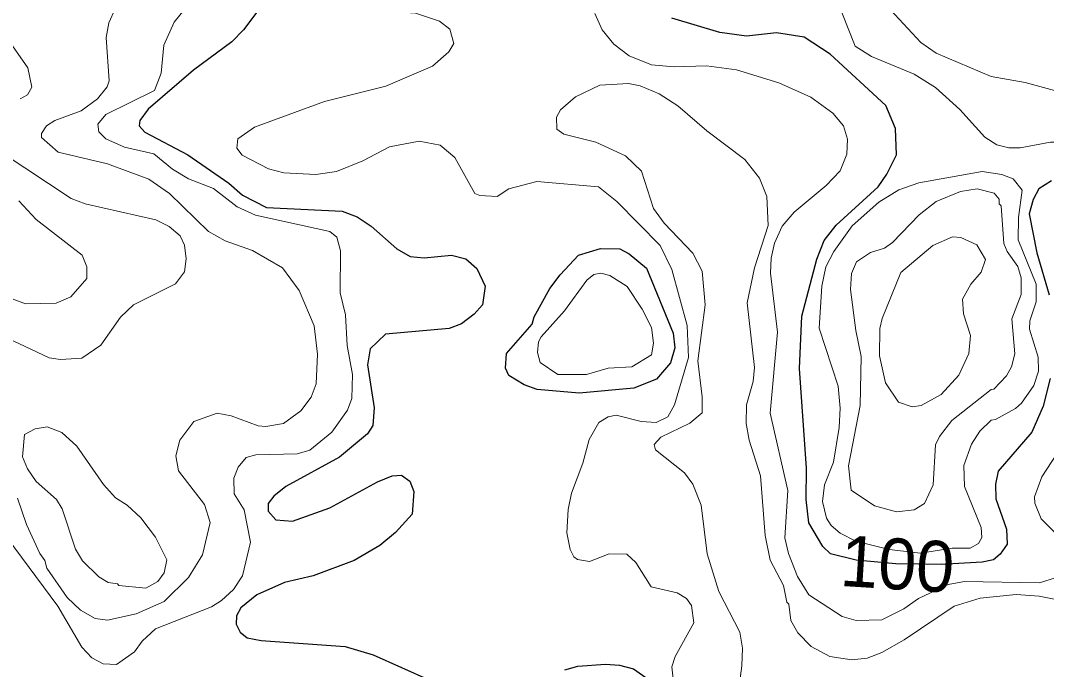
# Model space of a CAD drawing. Extents: x 673.6 to 698.9, y 7012 to 7040.1.
# Drawn here: x 694.448 to 696.06, y 7031.446 to 7032.466 of the extents above; entities that cross this region are included whole.
import ezdxf
from ezdxf.enums import TextEntityAlignment as Align

# ---------------------------------------------------------------- set-up
doc = ezdxf.new("R2010")
doc.units = 0
doc.header["$LTSCALE"] = 0.032
doc.layers.add('1', color=7, linetype='Continuous', lineweight=25)
doc.layers.add('2', color=7, linetype='Continuous', lineweight=13)
doc.layers.add('61', color=7, linetype='Continuous')

msp = doc.modelspace()

# ---------------------------------------------------------------- linework, layer by layer
at = {"layer": '1'}
for points in [[(694.838, 7032.5046), (694.7981, 7032.4509), (694.7797, 7032.4323), (694.7194, 7032.3874), (694.6483, 7032.3263), (694.6351, 7032.3082), (694.6343, 7032.3), (694.6428, 7032.29), (694.7108, 7032.2543), (694.7753, 7032.2099), (694.7968, 7032.1908), (694.8342, 7032.1716), (694.9531, 7032.1657), (694.9767, 7032.1568), (694.9989, 7032.1425), (695.0389, 7032.1069), (695.0602, 7032.0946), (695.0823, 7032.0928), (695.1249, 7032.0967), (695.1476, 7032.0909), (695.1649, 7032.076), (695.1778, 7032.0482), (695.1738, 7032.0188), (695.1608, 7032.0041), (695.1407, 7031.989), (695.1212, 7031.9815), (695.0214, 7031.9727), (694.9974, 7031.9496), (694.9932, 7031.9246), (695.0037, 7031.8568), (695.0014, 7031.8292), (694.9931, 7031.8158), (694.9492, 7031.7794), (694.8646, 7031.7333), (694.8456, 7031.7182), (694.8371, 7031.7064), (694.8371, 7031.6942), (694.8491, 7031.6805), (694.8752, 7031.6787), (694.9339, 7031.6997), (695.0087, 7031.7406), (695.0316, 7031.7497), (695.0465, 7031.7508), (695.0597, 7031.7415), (695.0658, 7031.7253), (695.063, 7031.6897)], [(695.6721, 7031.9184), (695.676, 7032.0011), (695.6992, 7032.0904), (695.7106, 7032.1198), (695.7297, 7032.1439), (695.7957, 7032.2044), (695.8096, 7032.2242), (695.8243, 7032.2544), (695.8229, 7032.296), (695.808, 7032.3321), (695.7204, 7032.4125), (695.6792, 7032.4394), (695.6361, 7032.446), (695.5888, 7032.4412), (695.5468, 7032.4468), (695.4714, 7032.4693)], [(696.0684, 7032.2135), (696.0482, 7032.201), (696.0392, 7032.184), (696.0332, 7032.1616), (696.0449, 7032.1005), (696.0646, 7032.0343)], [(695.7206, 7031.6272), (695.709, 7031.6391), (695.6865, 7031.6759), (695.6826, 7031.7129), (695.6833, 7031.7619), (695.6721, 7031.9184)], [(696.0663, 7031.9029), (696.0553, 7031.8592), (696.0374, 7031.8184), (695.9846, 7031.7574), (695.9801, 7031.7368), (695.9809, 7031.7139), (695.9973, 7031.6662), (695.9984, 7031.6425), (695.9874, 7031.6268), (695.977, 7031.618), (695.9591, 7031.6144), (695.8948, 7031.6103), (695.8236, 7031.6116), (695.7612, 7031.6174), (695.7206, 7031.6272)], [(695.063, 7031.6897), (695.0369, 7031.6607), (695.0123, 7031.6402), (694.9721, 7031.617), (694.9077, 7031.5928), (694.8624, 7031.582)], [(694.8624, 7031.582), (694.8193, 7031.5628), (694.7941, 7031.5426), (694.7869, 7031.5297), (694.7864, 7031.5167), (694.7927, 7031.5044), (694.8038, 7031.4952), (694.8259, 7031.4911), (694.9578, 7031.4819), (695.0017, 7031.4688), (695.0912, 7031.4285)], [(695.303, 7031.4451), (695.3238, 7031.451), (695.3672, 7031.4541), (695.3892, 7031.4525), (695.4109, 7031.4466), (695.4396, 7031.4267)]]:
    msp.add_lwpolyline(points, dxfattribs=at)
msp.add_lwpolyline([(695.2517, 7031.9885), (695.2549, 7031.9998), (695.2799, 7032.0442), (695.2958, 7032.0658), (695.3249, 7032.0965), (695.3593, 7032.1074), (695.3897, 7032.1066), (695.4043, 7032.099), (695.4317, 7032.0762), (695.4736, 7031.9739), (695.4763, 7031.9509), (695.4694, 7031.9277), (695.4475, 7031.9021), (695.4115, 7031.8875), (695.3255, 7031.8799), (695.2598, 7031.8855), (695.2392, 7031.8929), (695.2153, 7031.9075), (695.2101, 7031.919), (695.2114, 7031.9421)], close=True, dxfattribs=at)
at = {"layer": '2'}
for points in [[(694.9728, 7032.5556), (694.9669, 7032.5427), (694.9694, 7032.5101), (694.9963, 7032.482), (695.0686, 7032.4772), (695.1062, 7032.4643)], [(694.6065, 7032.5066), (694.5865, 7032.4619), (694.5823, 7032.439), (694.5872, 7032.3708), (694.5837, 7032.3613), (694.5689, 7032.3424), (694.5429, 7032.3234), (694.5014, 7032.3086), (694.4886, 7032.2999), (694.4805, 7032.2879), (694.4804, 7032.2817), (694.507, 7032.2585), (694.5843, 7032.2401), (694.6493, 7032.2161), (694.6819, 7032.1935), (694.7431, 7032.1342), (694.7693, 7032.1192), (694.8123, 7032.1041), (694.8593, 7032.0766), (694.8854, 7032.041), (694.909, 7031.9857), (694.9142, 7031.9414), (694.9126, 7031.8947), (694.9043, 7031.8733), (694.8881, 7031.8522), (694.861, 7031.8324), (694.8333, 7031.8273), (694.8211, 7031.8284), (694.7786, 7031.8443), (694.7565, 7031.8485), (694.7201, 7031.8351), (694.6981, 7031.8059), (694.6916, 7031.7816), (694.6958, 7031.7579)], [(696.2487, 7032.5027), (696.3361, 7032.4466), (696.3562, 7032.4274), (696.3834, 7032.383), (696.3884, 7032.3601), (696.3884, 7032.3429), (696.3807, 7032.3298), (696.3618, 7032.3194), (696.338, 7032.3125), (696.2761, 7032.2846), (696.2446, 7032.2653), (696.2224, 7032.2596), (696.192, 7032.2642), (696.1556, 7032.2821), (696.1277, 7032.3173), (696.1056, 7032.3387), (696.0728, 7032.3556), (696.0266, 7032.368), (695.9733, 7032.3776), (695.8868, 7032.4142), (695.8628, 7032.431), (695.7946, 7032.505)], [(694.4265, 7031.6524), (694.5064, 7031.5448), (694.5442, 7031.4808), (694.5598, 7031.4636), (694.5773, 7031.4542), (694.5983, 7031.4534), (694.6266, 7031.4731), (694.639, 7031.4903), (694.6598, 7031.5094), (694.7476, 7031.5442), (694.7636, 7031.5541), (694.7825, 7031.5714), (694.7968, 7031.5926), (694.809, 7031.6458), (694.7991, 7031.6963), (694.7836, 7031.7215), (694.7828, 7031.7464), (694.7896, 7031.7634), (694.8025, 7031.7786), (694.8177, 7031.7829), (694.8823, 7031.7846), (694.9026, 7031.7903), (694.937, 7031.8188), (694.9616, 7031.8529), (694.9683, 7031.8713), (694.9695, 7031.9094), (694.9612, 7031.9549), (694.9586, 7032.0031), (694.9503, 7032.0377), (694.9504, 7032.1033), (694.9446, 7032.1251), (694.9336, 7032.1337), (694.8171, 7032.1598), (694.7883, 7032.1725), (694.7512, 7032.2013), (694.7118, 7032.2169), (694.6864, 7032.2318), (694.6571, 7032.256), (694.6111, 7032.2663), (694.5816, 7032.2794), (694.5707, 7032.2904), (694.5694, 7032.3025), (694.5818, 7032.3179), (694.6585, 7032.3558), (694.6686, 7032.3826), (694.673, 7032.4268), (694.6889, 7032.463), (694.7091, 7032.4874)], [(696.0759, 7031.5902), (696.0494, 7031.5816), (695.9315, 7031.584), (695.9059, 7031.5793), (695.8593, 7031.5572), (695.8359, 7031.5407), (695.8014, 7031.5238), (695.7612, 7031.5223), (695.7391, 7031.529), (695.6866, 7031.563), (695.669, 7031.5918), (695.6549, 7031.6277), (695.649, 7031.6523), (695.6538, 7031.727), (695.6259, 7031.8486), (695.6374, 7031.9758), (695.6267, 7032.0685), (695.6276, 7032.0922), (695.6327, 7032.1157), (695.6448, 7032.1422), (695.6639, 7032.1645), (695.7141, 7032.2063), (695.7358, 7032.2293), (695.7467, 7032.2554), (695.7475, 7032.2789), (695.7415, 7032.3), (695.7245, 7032.32), (695.6898, 7032.3453), (695.6394, 7032.3678), (695.573, 7032.3878), (695.526, 7032.3942), (695.475, 7032.3927), (695.4393, 7032.3958), (695.4041, 7032.4099), (695.38, 7032.4282), (695.3618, 7032.4508), (695.3505, 7032.4764)], [(696.2747, 7032.2462), (696.2475, 7032.2366), (696.2245, 7032.2341), (696.1917, 7032.241), (696.1274, 7032.2692), (696.1045, 7032.2743), (696.0667, 7032.2743), (696.0187, 7032.2653), (696.001, 7032.2653), (695.9822, 7032.2699), (695.9634, 7032.2821), (695.9239, 7032.3255), (695.8861, 7032.3605), (695.8524, 7032.3813), (695.785, 7032.4092), (695.7594, 7032.4253), (695.7384, 7032.478)], [(695.1062, 7032.4643), (695.1227, 7032.4519), (695.1285, 7032.4292), (695.121, 7032.4161), (695.0951, 7032.3938), (695.0218, 7032.3625), (694.9257, 7032.3384), (694.8156, 7032.2981), (694.7893, 7032.2796), (694.7878, 7032.2648), (694.7959, 7032.2539), (694.8374, 7032.2322), (694.8613, 7032.2259), (694.9117, 7032.2234), (694.9444, 7032.2285), (694.9858, 7032.2452), (695.0277, 7032.2668), (695.074, 7032.2759), (695.1071, 7032.2698), (695.1301, 7032.2505), (695.1616, 7032.1939), (695.1698, 7032.1903), (695.1969, 7032.1889), (695.2153, 7032.2012), (695.2594, 7032.2126), (695.3559, 7032.2044), (695.3849, 7032.1809), (695.4531, 7032.1119), (695.4713, 7032.0742), (695.4953, 7031.986), (695.4976, 7031.9358), (695.4754, 7031.8615), (695.4651, 7031.8424), (695.447, 7031.834), (695.4233, 7031.8352), (695.384, 7031.8452), (695.3712, 7031.8428), (695.3565, 7031.8336), (695.3413, 7031.8068), (695.3317, 7031.7697), (695.3139, 7031.7229), (695.3086, 7031.697), (695.3063, 7031.6602), (695.3116, 7031.6342), (695.3174, 7031.6224), (695.3233, 7031.6182), (695.3418, 7031.6153), (695.3729, 7031.6275), (695.4007, 7031.6267), (695.4146, 7031.6135), (695.4391, 7031.5754), (695.4796, 7031.5659), (695.4947, 7031.5572), (695.5023, 7031.5459), (695.5058, 7031.5188), (695.4765, 7031.4657), (695.4715, 7031.4496), (695.475, 7031.4161)], [(694.447, 7032.3425), (694.4586, 7032.3489), (694.4654, 7032.3609), (694.4589, 7032.391), (694.4238, 7032.4414)], [(695.3202, 7032.3458), (695.3585, 7032.3638), (695.4031, 7032.3664), (695.4217, 7032.363), (695.4513, 7032.3501), (695.4806, 7032.3315)], [(695.5749, 7031.4043), (695.5816, 7031.4513), (695.5823, 7031.4792), (695.5781, 7031.504), (695.5455, 7031.5681), (695.527, 7031.6274), (695.5175, 7031.7036), (695.5042, 7031.7368), (695.4913, 7031.7548), (695.4456, 7031.7906), (695.4436, 7031.7994), (695.454, 7031.8105), (695.4999, 7031.8326), (695.519, 7031.849), (695.519, 7031.874), (695.5124, 7031.9309), (695.5239, 7032.0188), (695.519, 7032.0718), (695.5044, 7032.0998), (695.4596, 7032.1472), (695.4428, 7032.1702), (695.4238, 7032.2288), (695.3987, 7032.2531), (695.3517, 7032.2742), (695.3016, 7032.287), (695.2907, 7032.2949), (695.2903, 7032.3139), (695.2965, 7032.3253), (695.3202, 7032.3458)], [(695.4806, 7032.3315), (695.5266, 7032.292), (695.5864, 7032.2471), (695.609, 7032.2178), (695.6208, 7032.1892), (695.6226, 7032.1432), (695.6011, 7032.0768), (695.5898, 7032.0216), (695.6013, 7031.9201), (695.5995, 7031.898), (695.5888, 7031.8615), (695.5881, 7031.8322), (695.593, 7031.8062), (695.611, 7031.75), (695.6183, 7031.6559), (695.6262, 7031.6174), (695.647, 7031.5778), (695.6522, 7031.5516), (695.6554, 7031.5482), (695.6587, 7031.5226), (695.6695, 7031.5032), (695.6904, 7031.4816), (695.7198, 7031.4658), (695.7546, 7031.4608), (695.7783, 7031.4632), (695.8014, 7031.4721), (695.8368, 7031.4923), (695.9152, 7031.5453), (695.9562, 7031.5577), (696.0128, 7031.5634), (696.0486, 7031.561), (696.1038, 7031.5496)], [(694.4363, 7031.9619), (694.4925, 7031.9355), (694.5105, 7031.9325), (694.5441, 7031.9349), (694.5737, 7031.9552), (694.605, 7031.9995), (694.6253, 7032.0189), (694.6915, 7032.0517), (694.7054, 7032.0708), (694.7079, 7032.091), (694.7052, 7032.1123), (694.6988, 7032.1271), (694.6811, 7032.1418), (694.6605, 7032.1522), (694.5491, 7032.1774), (694.5275, 7032.1857), (694.4188, 7032.2578)], [(694.4452, 7032.1824), (694.472, 7032.1529), (694.5444, 7032.0966), (694.5518, 7032.0784), (694.5518, 7032.0601), (694.5265, 7032.0314), (694.5038, 7032.0213), (694.4554, 7032.0204), (694.4175, 7032.0344)], [(696.0923, 7031.8086), (696.0532, 7031.7484), (696.0417, 7031.7171), (696.0418, 7031.7072), (696.052, 7031.6821), (696.0967, 7031.6379)], [(694.6958, 7031.7579), (694.7366, 7031.7047), (694.7456, 7031.6764), (694.7337, 7031.6258), (694.7115, 7031.59), (694.6735, 7031.5526)], [(694.6735, 7031.5526), (694.6292, 7031.5328), (694.5844, 7031.5233), (694.5651, 7031.5259), (694.5418, 7031.5387), (694.5212, 7031.5589), (694.489, 7031.605), (694.486, 7031.6169), (694.4781, 7031.6279), (694.457, 7031.6734), (694.4427, 7031.7148)]]:
    msp.add_lwpolyline(points, dxfattribs=at)
for points in [[(695.7608, 7031.6474), (695.813, 7031.634), (695.8623, 7031.6283), (695.912, 7031.6361), (695.9404, 7031.636), (695.9532, 7031.6435), (695.9588, 7031.6532), (695.9575, 7031.6688), (695.9317, 7031.7329), (695.9302, 7031.7659), (695.9424, 7031.7997), (695.9557, 7031.8199), (695.9732, 7031.8376), (695.9804, 7031.8383), (696.0118, 7031.8559), (696.0212, 7031.8643), (696.0402, 7031.8918), (696.0476, 7031.9146), (696.0473, 7031.9365), (696.0335, 7031.9805), (696.0343, 7031.9937), (696.0442, 7032.0235), (696.0441, 7032.0512), (696.0156, 7032.1211), (696.0162, 7032.156), (696.0219, 7032.199), (696.0078, 7032.2167), (695.99, 7032.2235), (695.9593, 7032.2282), (695.8596, 7032.2103), (695.8281, 7032.1995), (695.797, 7032.18), (695.7551, 7032.1431), (695.7258, 7032.1024), (695.7137, 7032.0784), (695.7073, 7032.0479), (695.7032, 7031.9821), (695.7328, 7031.891), (695.736, 7031.8565), (695.7344, 7031.826), (695.7253, 7031.7715), (695.7114, 7031.7357), (695.7081, 7031.7098), (695.7144, 7031.6834), (695.7221, 7031.672), (695.7361, 7031.6599)], [(696.0151, 7032.0787), (696.0203, 7032.0611), (696.0203, 7032.0347), (696.0056, 7031.9965), (696.0105, 7031.9415), (696.0055, 7031.921), (695.9976, 7031.9073), (695.9778, 7031.8859), (695.9736, 7031.8854), (695.9116, 7031.8368), (695.892, 7031.8119), (695.8856, 7031.7984), (695.8823, 7031.7356), (695.8688, 7031.7063), (695.8521, 7031.6965), (695.8244, 7031.6934), (695.7898, 7031.7028), (695.7533, 7031.7272), (695.7492, 7031.7656), (695.7672, 7031.8605), (695.7688, 7031.9374), (695.7604, 7031.9782), (695.7525, 7032.0426), (695.754, 7032.068), (695.7615, 7032.0861), (695.7835, 7032.1007), (695.8059, 7032.108), (695.8184, 7032.1164), (695.8603, 7032.1603), (695.8868, 7032.1812), (695.925, 7032.197), (695.9513, 7032.2011), (695.9781, 7032.1943), (695.9857, 7032.1846), (695.9859, 7032.1776), (695.9891, 7032.1745), (695.9932, 7032.1153), (695.9984, 7032.1026)], [(695.9411, 7031.9707), (695.938, 7031.942), (695.9225, 7031.9083), (695.8948, 7031.8776), (695.8632, 7031.8604), (695.8491, 7031.8586), (695.8275, 7031.8658), (695.8071, 7031.8962), (695.7977, 7031.9387), (695.7985, 7031.9813), (695.8019, 7031.9972), (695.8315, 7032.0693), (695.8818, 7032.1118), (695.9128, 7032.1254), (695.9258, 7032.1245), (695.951, 7032.1132), (695.9643, 7032.0901), (695.9576, 7032.0702), (695.9412, 7032.0513), (695.9283, 7032.0275), (695.93, 7032.0044)], [(695.401, 7032.0477), (695.4247, 7032.0118), (695.4396, 7031.9828), (695.4427, 7031.9582), (695.4395, 7031.9401), (695.4086, 7031.921), (695.3713, 7031.9192), (695.3371, 7031.9093), (695.292, 7031.909), (695.2643, 7031.9278), (695.2602, 7031.944), (695.2619, 7031.9604), (695.2659, 7031.9686), (695.3025, 7032.0091), (695.3377, 7032.0576), (695.349, 7032.0662), (695.3596, 7032.0687), (695.3741, 7032.0649)], [(694.6154, 7031.7037), (694.597, 7031.7155), (694.5779, 7031.7362), (694.536, 7031.7963), (694.5127, 7031.818), (694.4893, 7031.8271), (694.4707, 7031.824), (694.4541, 7031.8147), (694.4509, 7031.7797), (694.4586, 7031.7609), (694.4722, 7031.7409), (694.504, 7031.7128), (694.5131, 7031.6982), (694.5339, 7031.6347), (694.5449, 7031.6164), (694.5706, 7031.5911), (694.5853, 7031.5824), (694.6003, 7031.5801), (694.6023, 7031.5774), (694.6446, 7031.5734), (694.6636, 7031.5838), (694.6734, 7031.5972), (694.6776, 7031.6179), (694.6599, 7031.6536), (694.6369, 7031.6837)]]:
    msp.add_lwpolyline(points, close=True, dxfattribs=at)

# ---------------------------------------------------------------- texts
at = {"layer": '61'}
msp.add_text('100', height=0.08, rotation=356.452, dxfattribs=at).set_placement((695.8235, 7031.5715), align=Align.CENTER)

doc.saveas('drawing.dxf')
